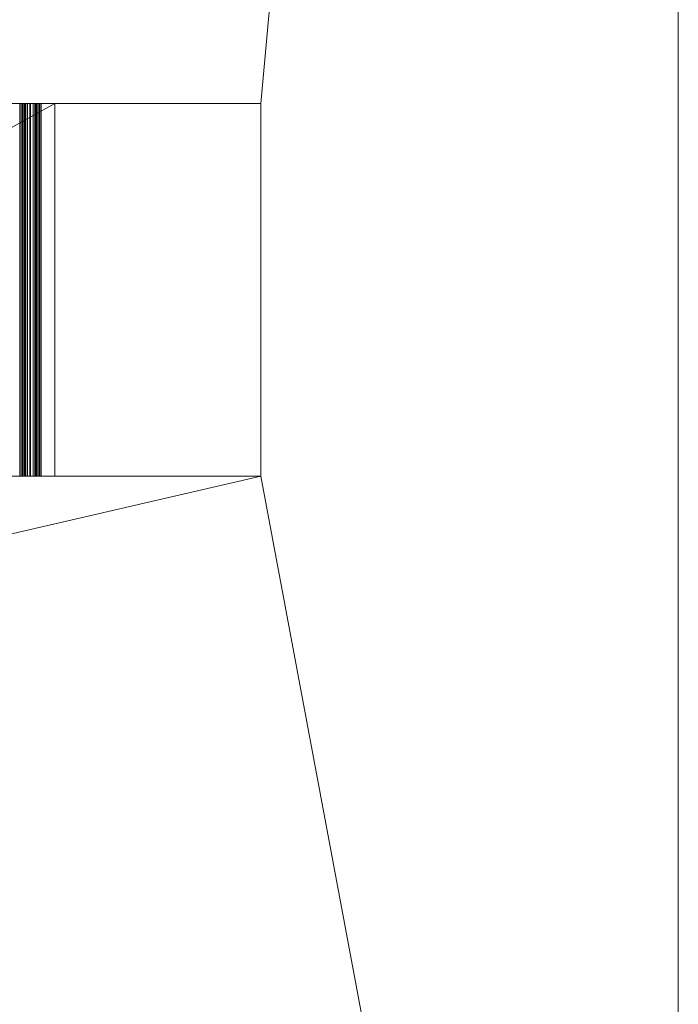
# Model space of a CAD drawing. Header units: millimetres. Extents: x -740 to 768, y -616 to 1219.
# Tile 654 of 656: x 600 to 768, y -182 to 69. Entities that reach past the tile are written whole.
import ezdxf

# ---------------------------------------------------------------- set-up
doc = ezdxf.new("R2010")
doc.units = ezdxf.units.MM
doc.layers.add('A-GENM', color=13, linetype='Continuous')

# ---------------------------------------------------------------- blocks, each defined once
blk = doc.blocks.new('QS3200 - QS3200wDiverterMixerControls-181977-_3D_')
at = {"layer": 'A-GENM', "lineweight": 5}
mesh = blk.add_polyface(dxfattribs=at)
corners = [(175.5, 47.5, -66.04), (175.5, 47.5, -8.96), (175.63, 47.5, -7.93), (176.03, 47.5, -6.98), (176.66, 47.5, -6.16), (177.48, 47.5, -5.53), (178.43, 47.5, -5.13), (179.46, 47.5, -5), (235.5, 47.5, -5), (235.5, 47.5, -7.5), (179.5, 47.5, -7.5), (179.11, 47.5, -7.55), (178.75, 47.5, -7.7), (178.44, 47.5, -7.94), (178.2, 47.5, -8.25), (178.05, 47.5, -8.61), (178, 47.5, -9), (178, 47.5, -66.05), (177.87, 47.5, -67.08), (177.47, 47.5, -68.03), (176.84, 47.5, -68.84), (176.03, 47.5, -69.47), (175.08, 47.5, -69.87), (174.05, 47.5, -70), (140.5, 47.5, -70), (140.5, 47.5, -67.5), (174.04, 47.5, -67.5), (174.42, 47.5, -67.45), (174.77, 47.5, -67.3), (175.07, 47.5, -67.07), (175.3, 47.5, -66.77), (175.45, 47.5, -66.42)]
mesh.append_faces([[corners[k] for k in face] for face in [(26, 23, 24, 25)]], dxfattribs={"vtx0": -1})
mesh.append_faces([[corners[k] for k in face] for face in [(17, 0, 16), (30, 19, 29), (3, 14, 2)]], dxfattribs={"vtx0": -1, "vtx1": -1})
mesh.append_faces([[corners[k] for k in face] for face in [(27, 22, 23, 26), (28, 21, 22, 27), (21, 28, 29), (1, 15, 16, 0), (2, 14, 15, 1), (13, 4, 5, 12)]], dxfattribs={"vtx0": -1, "vtx2": -1})
mesh.append_faces([[corners[k] for k in face] for face in [(29, 19, 20, 21)]], dxfattribs={"vtx0": -1, "vtx3": -1})
mesh.append_faces([[corners[k] for k in face] for face in [(9, 10, 8)]], dxfattribs={"vtx1": -1})
mesh.append_faces([[corners[k] for k in face] for face in [(5, 6, 12)]], dxfattribs={"vtx1": -1, "vtx2": -1})
mesh.append_faces([[corners[k] for k in face] for face in [(18, 19, 30, 31), (17, 18, 31, 0), (13, 14, 3, 4), (10, 11, 7, 8), (11, 12, 6, 7)]], dxfattribs={"vtx1": -1, "vtx3": -1})
mesh = blk.add_polyface(dxfattribs=at)
corners = [(140.5, -47.5, -70), (140.5, 47.5, -70), (174.05, 47.5, -70), (174.05, -47.5, -70)]
mesh.append_faces([[corners[k] for k in face] for face in [(0, 1, 2, 3)]])
mesh = blk.add_polyface(dxfattribs=at)
corners = [(174.04, -47.5, -67.5), (174.42, -47.5, -67.45), (174.77, -47.5, -67.3), (175.07, -47.5, -67.07), (175.3, -47.5, -66.77), (175.45, -47.5, -66.42), (175.5, -47.5, -66.04), (175.5, 47.5, -66.04), (175.45, 47.5, -66.42), (175.3, 47.5, -66.77), (175.07, 47.5, -67.07), (174.77, 47.5, -67.3), (174.42, 47.5, -67.45), (174.04, 47.5, -67.5)]
mesh.append_faces([[corners[k] for k in face] for face in [(8, 5, 6, 7)]], dxfattribs={"vtx0": -1})
mesh.append_faces([[corners[k] for k in face] for face in [(4, 9, 10, 3), (12, 1, 2, 11), (3, 10, 11, 2)]], dxfattribs={"vtx0": -1, "vtx2": -1})
mesh.append_faces([[corners[k] for k in face] for face in [(4, 5, 8, 9)]], dxfattribs={"vtx1": -1, "vtx3": -1})
mesh.append_faces([[corners[k] for k in face] for face in [(13, 0, 1, 12)]], dxfattribs={"vtx2": -1})
mesh = blk.add_polyface(dxfattribs=at)
corners = [(178, -47.5, -66.05), (177.87, -47.5, -67.08), (177.47, -47.5, -68.03), (176.84, -47.5, -68.84), (176.03, -47.5, -69.47), (175.08, -47.5, -69.87), (174.05, -47.5, -70), (174.05, 47.5, -70), (175.08, 47.5, -69.87), (176.03, 47.5, -69.47), (176.84, 47.5, -68.84), (177.47, 47.5, -68.03), (177.87, 47.5, -67.08), (178, 47.5, -66.05)]
mesh.append_faces([[corners[k] for k in face] for face in [(1, 12, 13, 0)]], dxfattribs={"vtx0": -1})
mesh.append_faces([[corners[k] for k in face] for face in [(5, 8, 9, 4), (4, 9, 10, 3), (2, 11, 12, 1), (11, 2, 3, 10)]], dxfattribs={"vtx0": -1, "vtx2": -1})
mesh.append_faces([[corners[k] for k in face] for face in [(6, 7, 8, 5)]], dxfattribs={"vtx2": -1})
mesh = blk.add_polyface(dxfattribs=at)
corners = [(175.5, -47.5, -8.96), (175.5, 47.5, -8.96), (175.5, 47.5, -66.04), (175.5, -47.5, -66.04)]
mesh.append_faces([[corners[k] for k in face] for face in [(0, 1, 2, 3)]])
mesh = blk.add_polyface(dxfattribs=at)
corners = [(175.5, -47.5, -8.96), (175.63, -47.5, -7.93), (176.03, -47.5, -6.98), (176.66, -47.5, -6.16), (177.48, -47.5, -5.53), (178.43, -47.5, -5.13), (179.46, -47.5, -5), (179.46, 47.5, -5), (178.43, 47.5, -5.13), (177.48, 47.5, -5.53), (176.66, 47.5, -6.16), (176.03, 47.5, -6.98), (175.63, 47.5, -7.93), (175.5, 47.5, -8.96)]
mesh.append_faces([[corners[k] for k in face] for face in [(1, 12, 13, 0)]], dxfattribs={"vtx0": -1})
mesh.append_faces([[corners[k] for k in face] for face in [(5, 8, 9, 4), (4, 9, 10, 3), (2, 11, 12, 1), (11, 2, 3, 10)]], dxfattribs={"vtx0": -1, "vtx2": -1})
mesh.append_faces([[corners[k] for k in face] for face in [(6, 7, 8, 5)]], dxfattribs={"vtx2": -1})
mesh = blk.add_polyface(dxfattribs=at)
corners = [(179.5, -47.5, -7.5), (179.11, -47.5, -7.55), (178.75, -47.5, -7.7), (178.44, -47.5, -7.94), (178.2, -47.5, -8.25), (178.05, -47.5, -8.61), (178, -47.5, -9), (178, 47.5, -9), (178.05, 47.5, -8.61), (178.2, 47.5, -8.25), (178.44, 47.5, -7.94), (178.75, 47.5, -7.7), (179.11, 47.5, -7.55), (179.5, 47.5, -7.5)]
mesh.append_faces([[corners[k] for k in face] for face in [(8, 5, 6, 7)]], dxfattribs={"vtx0": -1})
mesh.append_faces([[corners[k] for k in face] for face in [(9, 4, 5, 8), (4, 9, 10, 3), (12, 1, 2, 11), (3, 10, 11, 2)]], dxfattribs={"vtx0": -1, "vtx2": -1})
mesh.append_faces([[corners[k] for k in face] for face in [(13, 0, 1, 12)]], dxfattribs={"vtx2": -1})
mesh = blk.add_polyface(dxfattribs=at)
corners = [(178, -47.5, -66.05), (178, 47.5, -66.05), (178, 47.5, -9), (178, -47.5, -9)]
mesh.append_faces([[corners[k] for k in face] for face in [(0, 1, 2, 3)]])
mesh = blk.add_polyface(dxfattribs=at)
corners = [(235.5, -47.5, -5), (235.5, 47.5, -5), (179.46, 47.5, -5), (179.46, -47.5, -5)]
mesh.append_faces([[corners[k] for k in face] for face in [(0, 1, 2, 3)]])
mesh = blk.add_polyface(dxfattribs=at)
corners = [(179.5, -47.5, -7.5), (179.5, 47.5, -7.5), (235.5, 47.5, -7.5), (235.5, -47.5, -7.5)]
mesh.append_faces([[corners[k] for k in face] for face in [(0, 1, 2, 3)]])
mesh = blk.add_polyface(dxfattribs=at)
corners = [(235.5, -47.5, -7.5), (235.5, 47.5, -7.5), (235.5, 47.5, -5), (235.5, -47.5, -5)]
mesh.append_faces([[corners[k] for k in face] for face in [(0, 1, 2, 3)]])
mesh = blk.add_polyface(dxfattribs=at)
corners = [(175.5, -47.5, -66.04), (175.45, -47.5, -66.42), (175.3, -47.5, -66.77), (175.07, -47.5, -67.07), (174.77, -47.5, -67.3), (174.42, -47.5, -67.45), (174.04, -47.5, -67.5), (140.5, -47.5, -67.5), (140.5, -47.5, -70), (174.05, -47.5, -70), (175.08, -47.5, -69.87), (176.03, -47.5, -69.47), (176.84, -47.5, -68.84), (177.47, -47.5, -68.03), (177.87, -47.5, -67.08), (178, -47.5, -66.05), (178, -47.5, -9), (178.05, -47.5, -8.61), (178.2, -47.5, -8.25), (178.44, -47.5, -7.94), (178.75, -47.5, -7.7), (179.11, -47.5, -7.55), (179.5, -47.5, -7.5), (235.5, -47.5, -7.5), (235.5, -47.5, -5), (179.46, -47.5, -5), (178.43, -47.5, -5.13), (177.48, -47.5, -5.53), (176.66, -47.5, -6.16), (176.03, -47.5, -6.98), (175.63, -47.5, -7.93), (175.5, -47.5, -8.96)]
mesh.append_faces([[corners[k] for k in face] for face in [(18, 29, 30, 17), (17, 30, 31), (27, 19, 20), (9, 5, 6, 8), (11, 3, 4, 10), (10, 4, 5, 9), (1, 14, 15, 0), (0, 15, 16), (14, 1, 2, 13), (13, 2, 3, 12), (3, 11, 12)]], dxfattribs={"vtx0": -1, "vtx2": -1})
mesh.append_faces([[corners[k] for k in face] for face in [(24, 25, 22, 23)]], dxfattribs={"vtx1": -1})
mesh.append_faces([[corners[k] for k in face] for face in [(28, 29, 19, 27), (18, 19, 29)]], dxfattribs={"vtx1": -1, "vtx2": -1})
mesh.append_faces([[corners[k] for k in face] for face in [(16, 17, 31, 0), (25, 26, 21, 22), (26, 27, 20, 21)]], dxfattribs={"vtx1": -1, "vtx3": -1})
mesh.append_faces([[corners[k] for k in face] for face in [(6, 7, 8)]], dxfattribs={"vtx2": -1})

msp = doc.modelspace()

# ---------------------------------------------------------------- block references
at = {"layer": 'A-GENM', "lineweight": 5}
msp.add_blockref('QS3200 - QS3200wDiverterMixerControls-181977-_3D_', (425.97, 0, -0.49), dxfattribs=at)

# ---------------------------------------------------------------- meshes
mesh = msp.add_polyface(dxfattribs=at)
corners = [(767.87, 1219.2, -0.49), (-740, 1219.2, -0.49), (-740, -615.94, -0.49), (767.87, -615.94, -0.49), (260.61, -47.5, -0.49), (190.47, -47.5, -0.49), (190.47, 47.5, -0.49), (260.61, 47.5, -0.49), (260.61, 64.04, -0.49), (590.22, 64.04, -0.49), (590.22, 47.5, -0.49), (661.47, 47.5, -0.49), (661.47, -47.5, -0.49), (590.22, -47.5, -0.49), (590.22, -63.96, -0.49), (557.76, -63.96, -0.49), (557.76, -172.98, -0.49), (437.76, -172.98, -0.49), (437.76, -63.96, -0.49), (260.61, -63.96, -0.49), (-64, -47.5, -0.49), (-122.5, -47.5, -0.49), (-122.5, 47.5, -0.49), (-64, 47.5, -0.49), (-64, 54.21, -0.49), (64, 54.21, -0.49), (64, 47.5, -0.49), (122.5, 47.5, -0.49), (122.5, -47.5, -0.49), (64, -47.5, -0.49), (64, -53.79, -0.49), (-64, -53.79, -0.49), (-364, -47.5, -0.49), (-422.5, -47.5, -0.49), (-422.5, 47.5, -0.49), (-364, 47.5, -0.49), (-364, 54.21, -0.49), (-236, 54.21, -0.49), (-236, 47.5, -0.49), (-177.5, 47.5, -0.49), (-177.5, -47.5, -0.49), (-236, -47.5, -0.49), (-236, -53.79, -0.49), (-364, -53.79, -0.49)]
mesh.append_faces([[corners[k] for k in face] for face in [(11, 0, 9, 10), (9, 0, 8), (5, 28, 19, 4), (39, 22, 37, 38), (21, 42, 31, 20), (42, 21, 40, 41)]], dxfattribs={"vtx0": -1, "vtx1": -1})
mesh.append_faces([[corners[k] for k in face] for face in [(28, 17, 19), (3, 17, 30, 2)]], dxfattribs={"vtx0": -1, "vtx1": -1, "vtx2": -1})
mesh.append_faces([[corners[k] for k in face] for face in [(27, 6, 8, 25), (16, 3, 12, 14)]], dxfattribs={"vtx0": -1, "vtx1": -1, "vtx2": -1, "vtx3": -1})
mesh.append_faces([[corners[k] for k in face] for face in [(25, 8, 0, 1)]], dxfattribs={"vtx0": -1, "vtx1": -1, "vtx3": -1})
mesh.append_faces([[corners[k] for k in face] for face in [(6, 27, 28, 5), (3, 16, 17), (2, 33, 34, 1), (2, 30, 31)]], dxfattribs={"vtx0": -1, "vtx2": -1})
mesh.append_faces([[corners[k] for k in face] for face in [(1, 36, 37, 24)]], dxfattribs={"vtx0": -1, "vtx2": -1, "vtx3": -1})
mesh.append_faces([[corners[k] for k in face] for face in [(15, 16, 14)]], dxfattribs={"vtx1": -1})
mesh.append_faces([[corners[k] for k in face] for face in [(24, 25, 1)]], dxfattribs={"vtx1": -1, "vtx2": -1})
mesh.append_faces([[corners[k] for k in face] for face in [(42, 43, 2, 31)]], dxfattribs={"vtx1": -1, "vtx2": -1, "vtx3": -1})
mesh.append_faces([[corners[k] for k in face] for face in [(3, 0, 11, 12), (21, 22, 39, 40)]], dxfattribs={"vtx1": -1, "vtx3": -1})
mesh.append_faces([[corners[k] for k in face] for face in [(6, 7, 8), (12, 13, 14), (17, 18, 19), (25, 26, 27)]], dxfattribs={"vtx2": -1})
mesh.append_faces([[corners[k] for k in face] for face in [(28, 29, 30, 17), (22, 23, 24, 37), (34, 35, 36, 1), (43, 32, 33, 2)]], dxfattribs={"vtx2": -1, "vtx3": -1})
mesh = msp.add_polyface(dxfattribs=at)
corners = [(767.87, 1219.2, -118.07), (767.87, -615.94, -118.07), (-740, -615.94, -118.07), (-740, 1219.2, -118.07)]
mesh.append_faces([[corners[k] for k in face] for face in [(0, 1, 2, 3)]])
mesh = msp.add_polyface(dxfattribs=at)
corners = [(767.87, -615.94, -0.49), (767.87, -615.94, -118.07), (767.87, 1219.2, -118.07), (767.87, 1219.2, -0.49)]
mesh.append_faces([[corners[k] for k in face] for face in [(0, 1, 2, 3)]])
mesh = msp.add_polyface(dxfattribs=at)
corners = [(190.47, 47.5, -30.99), (242.97, 47.5, -30.99), (242.97, 47.5, -100.99), (312.97, 47.5, -100.99), (312.97, 47.5, -77.99), (608.97, 47.5, -77.99), (608.97, 47.5, -7.99), (661.47, 47.5, -7.99), (661.47, 47.5, -0.49), (590.22, 47.5, -0.49), (590.22, 47.5, -7.99), (586.97, 47.5, -7.99), (586.97, 47.5, -72.99), (264.97, 47.5, -72.99), (264.97, 47.5, -7.99), (260.61, 47.5, -7.99), (260.61, 47.5, -0.49), (190.47, 47.5, -0.49)]
mesh.append_faces([[corners[k] for k in face] for face in [(12, 5, 6, 10)]], dxfattribs={"vtx0": -1, "vtx2": -1, "vtx3": -1})
mesh.append_faces([[corners[k] for k in face] for face in [(1, 15, 16, 17)]], dxfattribs={"vtx0": -1, "vtx3": -1})
mesh.append_faces([[corners[k] for k in face] for face in [(0, 1, 17), (7, 8, 6)]], dxfattribs={"vtx1": -1})
mesh.append_faces([[corners[k] for k in face] for face in [(1, 2, 13), (14, 15, 1, 13), (3, 4, 13, 2), (9, 10, 6, 8)]], dxfattribs={"vtx1": -1, "vtx2": -1})
mesh.append_faces([[corners[k] for k in face] for face in [(12, 13, 4, 5)]], dxfattribs={"vtx1": -1, "vtx3": -1})
mesh.append_faces([[corners[k] for k in face] for face in [(10, 11, 12)]], dxfattribs={"vtx2": -1})
mesh = msp.add_polyface(dxfattribs=at)
corners = [(312.97, -47.5, -77.99), (437.76, -47.5, -77.99), (437.76, -172.98, -77.99), (557.76, -172.98, -77.99), (557.76, -47.5, -77.99), (608.97, -47.5, -77.99), (608.97, 47.5, -77.99), (312.97, 47.5, -77.99)]
mesh.append_faces([[corners[k] for k in face] for face in [(3, 4, 1, 2)]], dxfattribs={"vtx1": -1})
mesh.append_faces([[corners[k] for k in face] for face in [(7, 0, 1, 6)]], dxfattribs={"vtx2": -1})
mesh.append_faces([[corners[k] for k in face] for face in [(4, 5, 6, 1)]], dxfattribs={"vtx2": -1, "vtx3": -1})
mesh = msp.add_polyface(dxfattribs=at)
corners = [(661.47, -47.5, -7.99), (661.47, 47.5, -7.99), (608.97, 47.5, -7.99), (608.97, -47.5, -7.99)]
mesh.append_faces([[corners[k] for k in face] for face in [(0, 1, 2, 3)]])
mesh = msp.add_polyface(dxfattribs=at)
corners = [(608.97, -47.5, -7.99), (608.97, 47.5, -7.99), (608.97, 47.5, -77.99), (608.97, -47.5, -77.99)]
mesh.append_faces([[corners[k] for k in face] for face in [(0, 1, 2, 3)]])
mesh = msp.add_polyface(dxfattribs=at)
corners = [(661.47, -47.5, -7.99), (661.47, -47.5, -0.49), (661.47, 47.5, -0.49), (661.47, 47.5, -7.99)]
mesh.append_faces([[corners[k] for k in face] for face in [(0, 1, 2, 3)]])
mesh = msp.add_polyface(dxfattribs=at)
corners = [(260.61, -47.5, -7.99), (264.97, -47.5, -7.99), (264.97, -47.5, -72.99), (437.76, -47.5, -72.99), (437.76, -47.5, -77.99), (312.97, -47.5, -77.99), (312.97, -47.5, -100.99), (242.97, -47.5, -100.99), (242.97, -47.5, -30.99), (190.47, -47.5, -30.99), (190.47, -47.5, -0.49), (260.61, -47.5, -0.49), (661.47, -47.5, -7.99), (608.97, -47.5, -7.99), (608.97, -47.5, -77.99), (557.76, -47.5, -77.99), (557.76, -47.5, -72.99), (586.97, -47.5, -72.99), (586.97, -47.5, -7.99), (590.22, -47.5, -7.99), (590.22, -47.5, -0.49), (661.47, -47.5, -0.49)]
mesh.append_faces([[corners[k] for k in face] for face in [(20, 13, 19)]], dxfattribs={"vtx0": -1, "vtx1": -1})
mesh.append_faces([[corners[k] for k in face] for face in [(2, 7, 8, 1), (8, 0, 1)]], dxfattribs={"vtx0": -1, "vtx2": -1})
mesh.append_faces([[corners[k] for k in face] for face in [(9, 10, 8), (18, 19, 17)]], dxfattribs={"vtx1": -1})
mesh.append_faces([[corners[k] for k in face] for face in [(6, 7, 2, 5), (11, 0, 8, 10)]], dxfattribs={"vtx1": -1, "vtx2": -1})
mesh.append_faces([[corners[k] for k in face] for face in [(13, 14, 17, 19)]], dxfattribs={"vtx1": -1, "vtx2": -1, "vtx3": -1})
mesh.append_faces([[corners[k] for k in face] for face in [(3, 4, 5, 2), (15, 16, 17, 14), (21, 12, 13, 20)]], dxfattribs={"vtx2": -1})

doc.saveas('drawing.dxf')
